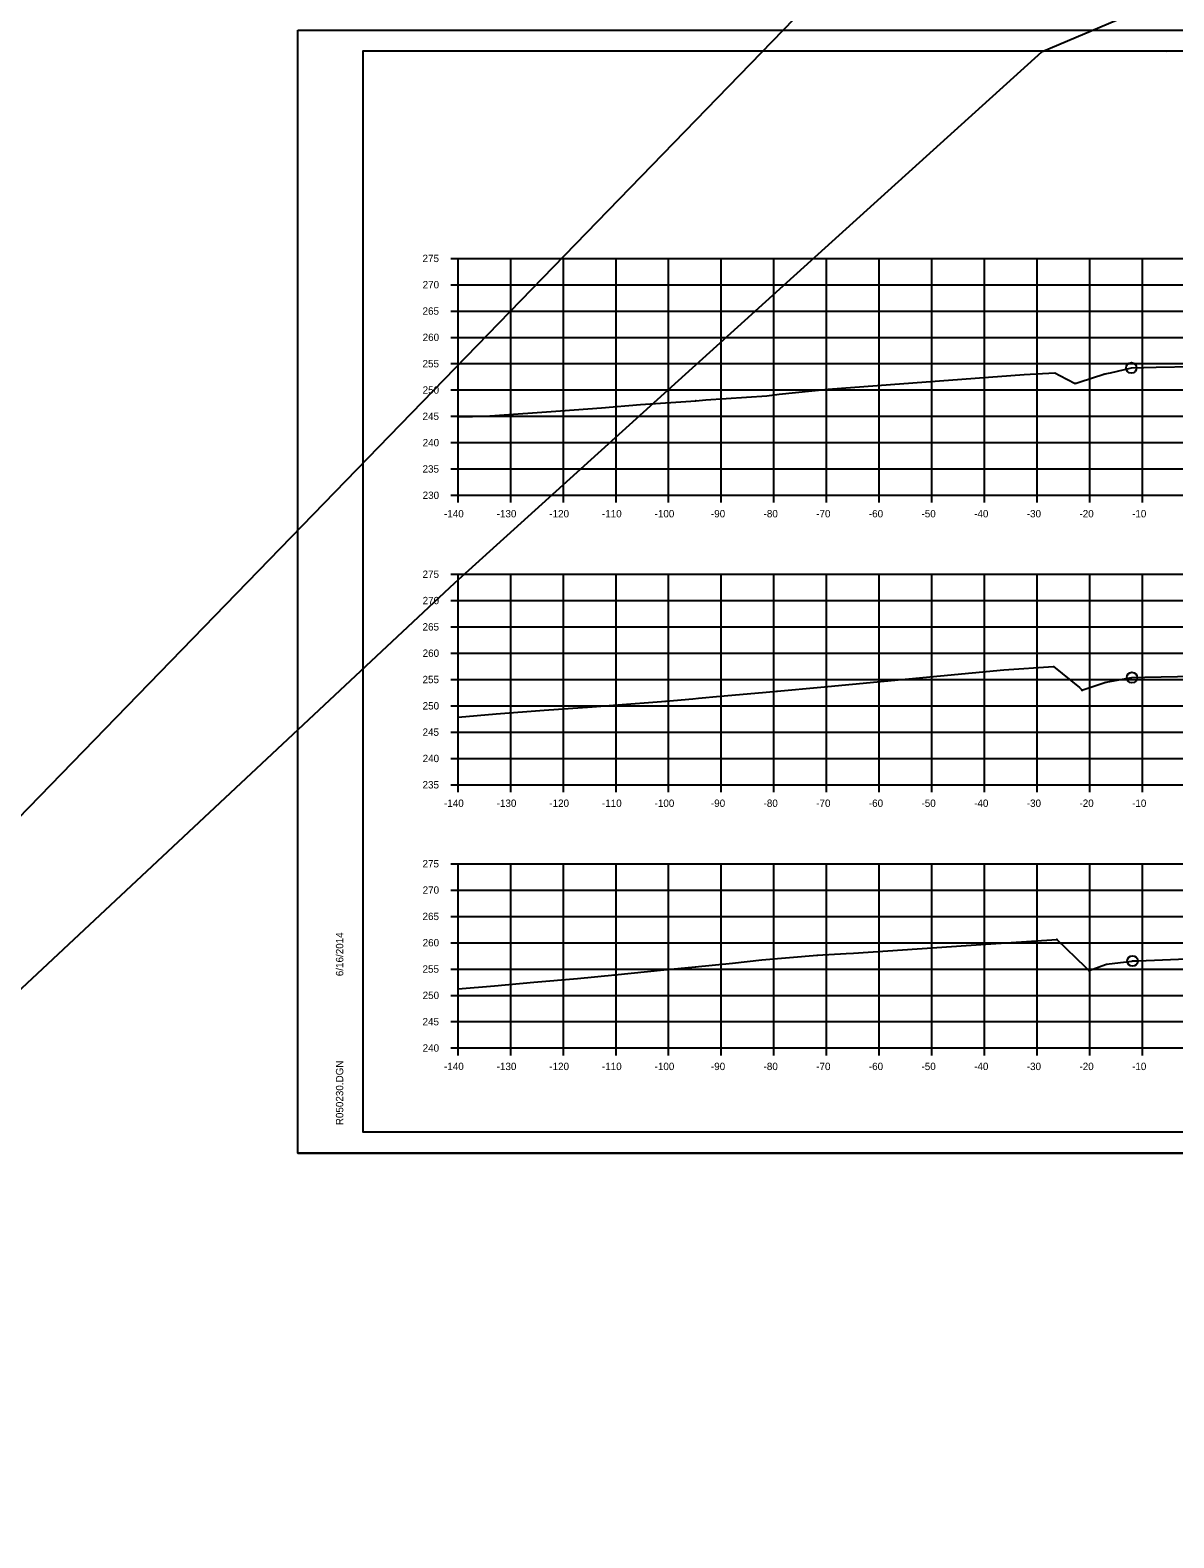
# Model space of a CAD drawing. Extents: x 1300404 to 1323571, y 234004 to 252077.
# Drawn here: x 1315496 to 1315713.2, y 239922 to 240208.4 of the extents above; entities that cross this region are included whole.
import ezdxf

# ---------------------------------------------------------------- set-up
doc = ezdxf.new("R2010")
doc.units = 0
for name, color, linetype in [('Default', 7, 'Continuous'), ('R_Axis', 7, 'Continuous'), ('R_Axis Annot', 7, 'Continuous'), ('R_Border', 7, 'Continuous'), ('R_Draft', 7, 'Continuous'), ('R_Exist Surface', 7, 'Continuous'), ('R_Floodway', 7, 'Continuous'), ('R_Flooplain', 7, 'Continuous'), ('R_Grid', 7, 'Continuous'), ('R_No Plot', 7, 'Continuous')]:
    doc.layers.add(name, color=color, linetype=linetype)

msp = doc.modelspace()

# ---------------------------------------------------------------- linework, layer by layer
at = {"layer": 'Default'}
for p, q in [((1315559.28, 240204.52), (1315875.46, 240204.52)), ((1315559.28, 239999.06), (1315559.28, 240204.52)), ((1315875.46, 239999.06), (1315559.28, 239999.06))]:
    msp.add_line(p, q, dxfattribs=at)
at = {"layer": 'R_Axis'}
for p, q in [((1315575.88, 240165.06), (1315577.28, 240165.06)), ((1315577.28, 240120.06), (1315577.28, 240165.06)), ((1315575.88, 240160.06), (1315577.28, 240160.06)), ((1315575.88, 240155.06), (1315577.28, 240155.06)), ((1315575.88, 240150.06), (1315577.28, 240150.06)), ((1315575.88, 240145.06), (1315577.28, 240145.06)), ((1315575.88, 240140.06), (1315577.28, 240140.06)), ((1315575.88, 240135.06), (1315577.28, 240135.06)), ((1315575.88, 240130.06), (1315577.28, 240130.06)), ((1315575.88, 240125.06), (1315577.28, 240125.06)), ((1315575.88, 240120.06), (1315577.28, 240120.06)), ((1315577.28, 240120.06), (1315857.28, 240120.06)), ((1315577.28, 240118.66), (1315577.28, 240120.06)), ((1315587.28, 240118.66), (1315587.28, 240120.06)), ((1315597.28, 240118.66), (1315597.28, 240120.06)), ((1315607.28, 240118.66), (1315607.28, 240120.06)), ((1315617.28, 240118.66), (1315617.28, 240120.06)), ((1315627.28, 240118.66), (1315627.28, 240120.06)), ((1315637.28, 240118.66), (1315637.28, 240120.06)), ((1315647.28, 240118.66), (1315647.28, 240120.06)), ((1315657.28, 240118.66), (1315657.28, 240120.06)), ((1315667.28, 240118.66), (1315667.28, 240120.06)), ((1315677.28, 240118.66), (1315677.28, 240120.06)), ((1315687.28, 240118.66), (1315687.28, 240120.06)), ((1315697.28, 240118.66), (1315697.28, 240120.06)), ((1315707.28, 240118.66), (1315707.28, 240120.06)), ((1315575.88, 240105.06), (1315577.28, 240105.06)), ((1315577.28, 240065.06), (1315577.28, 240105.06)), ((1315575.88, 240100.06), (1315577.28, 240100.06)), ((1315575.88, 240095.06), (1315577.28, 240095.06)), ((1315575.88, 240090.06), (1315577.28, 240090.06)), ((1315575.88, 240085.06), (1315577.28, 240085.06)), ((1315575.88, 240080.06), (1315577.28, 240080.06)), ((1315575.88, 240075.06), (1315577.28, 240075.06)), ((1315575.88, 240070.06), (1315577.28, 240070.06)), ((1315575.88, 240065.06), (1315577.28, 240065.06)), ((1315577.28, 240065.06), (1315857.28, 240065.06)), ((1315577.28, 240063.66), (1315577.28, 240065.06)), ((1315587.28, 240063.66), (1315587.28, 240065.06)), ((1315597.28, 240063.66), (1315597.28, 240065.06)), ((1315607.28, 240063.66), (1315607.28, 240065.06)), ((1315617.28, 240063.66), (1315617.28, 240065.06)), ((1315627.28, 240063.66), (1315627.28, 240065.06)), ((1315637.28, 240063.66), (1315637.28, 240065.06)), ((1315647.28, 240063.66), (1315647.28, 240065.06)), ((1315657.28, 240063.66), (1315657.28, 240065.06)), ((1315667.28, 240063.66), (1315667.28, 240065.06)), ((1315677.28, 240063.66), (1315677.28, 240065.06)), ((1315687.28, 240063.66), (1315687.28, 240065.06)), ((1315697.28, 240063.66), (1315697.28, 240065.06)), ((1315707.28, 240063.66), (1315707.28, 240065.06)), ((1315575.88, 240050.06), (1315577.28, 240050.06)), ((1315577.28, 240015.06), (1315577.28, 240050.06)), ((1315575.88, 240045.06), (1315577.28, 240045.06)), ((1315575.88, 240040.06), (1315577.28, 240040.06)), ((1315575.88, 240035.06), (1315577.28, 240035.06)), ((1315575.88, 240030.06), (1315577.28, 240030.06)), ((1315575.88, 240025.06), (1315577.28, 240025.06)), ((1315575.88, 240020.06), (1315577.28, 240020.06)), ((1315575.88, 240015.06), (1315577.28, 240015.06)), ((1315577.28, 240015.06), (1315857.28, 240015.06)), ((1315577.28, 240013.66), (1315577.28, 240015.06)), ((1315587.28, 240013.66), (1315587.28, 240015.06)), ((1315597.28, 240013.66), (1315597.28, 240015.06)), ((1315607.28, 240013.66), (1315607.28, 240015.06)), ((1315617.28, 240013.66), (1315617.28, 240015.06)), ((1315627.28, 240013.66), (1315627.28, 240015.06)), ((1315637.28, 240013.66), (1315637.28, 240015.06)), ((1315647.28, 240013.66), (1315647.28, 240015.06)), ((1315657.28, 240013.66), (1315657.28, 240015.06)), ((1315667.28, 240013.66), (1315667.28, 240015.06)), ((1315677.28, 240013.66), (1315677.28, 240015.06)), ((1315687.28, 240013.66), (1315687.28, 240015.06)), ((1315697.28, 240013.66), (1315697.28, 240015.06)), ((1315707.28, 240013.66), (1315707.28, 240015.06))]:
    msp.add_line(p, q, dxfattribs=at)
at = {"layer": 'R_Border'}
for p, q in [((1315711.8, 240204.26), (1315711.8, 240204.26)), ((1315711.8, 240204.26), (1315711.8, 240204.26)), ((1315559.28, 239999.06), (1315559.28, 239999.06))]:
    msp.add_line(p, q, dxfattribs=at)
at = {"layer": 'R_Draft'}
for points in [[(1315700.15, 240143.19), (1315700.2, 240143.09), (1315700.1, 240143.09)], [(1315647.61, 240140.26), (1315647.66, 240140.16), (1315647.56, 240140.16)], [(1315694.51, 240141.37), (1315694.56, 240141.27), (1315694.46, 240141.27)], [(1315622.45, 240138.08), (1315622.5, 240137.98), (1315622.4, 240137.98)], [(1315583.37, 240135.17), (1315583.42, 240135.07), (1315583.32, 240135.07)], [(1315690.37, 240087.56), (1315690.42, 240087.46), (1315690.32, 240087.46)], [(1315637.86, 240082.9), (1315637.91, 240082.8), (1315637.81, 240082.8)], [(1315695.84, 240083.1), (1315695.89, 240083), (1315695.79, 240083)], [(1315700.32, 240084.6), (1315700.37, 240084.5), (1315700.27, 240084.5)], [(1315616.72, 240081.01), (1315616.77, 240080.91), (1315616.67, 240080.91)], [(1315691.02, 240035.75), (1315691.07, 240035.65), (1315690.97, 240035.65)], [(1315645.5, 240032.72), (1315645.55, 240032.62), (1315645.45, 240032.62)], [(1315700.48, 240031.01), (1315700.53, 240030.91), (1315700.43, 240030.91)], [(1315607.07, 240029), (1315607.12, 240028.9), (1315607.02, 240028.9)], [(1315622.34, 240030.52), (1315622.39, 240030.42), (1315622.29, 240030.42)], [(1315697.17, 240029.83), (1315697.22, 240029.73), (1315697.12, 240029.73)]]:
    msp.add_lwpolyline(points, close=True, dxfattribs=at)
at = {"layer": 'R_Exist Surface'}
for points in [[(1315577.28, 240135.01), (1315580.02, 240135.05), (1315580.95, 240135.06), (1315583.37, 240135.12), (1315596.73, 240136.1), (1315604.5, 240136.68), (1315611.95, 240137.32), (1315622.45, 240138.03), (1315623.7, 240138.12), (1315624.35, 240138.16), (1315635.9, 240138.98), (1315638.29, 240139.26), (1315647.61, 240140.21), (1315684.82, 240142.99), (1315690.65, 240143.32), (1315691.61, 240142.8), (1315694.51, 240141.32), (1315695.25, 240141.57), (1315700.15, 240143.14), (1315701.19, 240143.33), (1315705.17, 240144.26), (1315709.91, 240144.38), (1315716.91, 240144.54)], [(1315577.28, 240077.9), (1315584.49, 240078.52), (1315593.61, 240079.21), (1315602.76, 240079.9), (1315606.81, 240080.21), (1315616.72, 240080.96), (1315621.86, 240081.41), (1315622.95, 240081.52), (1315627.08, 240081.89), (1315635.13, 240082.56), (1315637.86, 240082.85), (1315646.21, 240083.62), (1315680.96, 240086.88), (1315690.37, 240087.51), (1315695.31, 240083.52), (1315695.84, 240083.05), (1315695.96, 240083.09), (1315700.32, 240084.55), (1315700.69, 240084.6), (1315705.29, 240085.43), (1315707.7, 240085.49), (1315717.07, 240085.72)], [(1315577.28, 240026.29), (1315584.21, 240026.89), (1315591.68, 240027.59), (1315599.99, 240028.28), (1315607.07, 240028.95), (1315616.35, 240029.89), (1315622.34, 240030.47), (1315629.38, 240031.2), (1315634.99, 240031.78), (1315645.5, 240032.67), (1315650.99, 240033.02), (1315652.37, 240033.06), (1315677.5, 240034.8), (1315691.02, 240035.7), (1315696.39, 240030.47), (1315697.17, 240029.78), (1315700.26, 240030.89), (1315700.48, 240030.96), (1315705.23, 240031.56), (1315705.4, 240031.59), (1315706.45, 240031.62), (1315717.2, 240032.04)]]:
    msp.add_lwpolyline(points, dxfattribs=at)
at = {"layer": 'R_Floodway'}
msp.add_lwpolyline([(1316837.8, 240552.77), (1316620.61, 240466.93), (1316398.83, 240386.16), (1316131.18, 240356.09), (1315994.58, 240333.94), (1315688.1, 240204.21), (1315576.62, 240103.36), (1315282.23, 239827.84), (1314935.72, 239477.52)], dxfattribs=at)
at = {"layer": 'R_Flooplain'}
msp.add_line((1314740.93, 239282.88), (1315692.25, 240263.28), dxfattribs=at)
at = {"layer": 'R_Grid'}
for p, q in [((1315577.28, 240165.06), (1315857.28, 240165.06)), ((1315577.28, 240120.06), (1315577.28, 240165.06)), ((1315587.28, 240120.06), (1315587.28, 240165.06)), ((1315597.28, 240120.06), (1315597.28, 240165.06)), ((1315607.28, 240120.06), (1315607.28, 240165.06)), ((1315617.28, 240120.06), (1315617.28, 240165.06)), ((1315627.28, 240120.06), (1315627.28, 240165.06)), ((1315637.28, 240120.06), (1315637.28, 240165.06)), ((1315647.28, 240120.06), (1315647.28, 240165.06)), ((1315657.28, 240120.06), (1315657.28, 240165.06)), ((1315667.28, 240120.06), (1315667.28, 240165.06)), ((1315677.28, 240120.06), (1315677.28, 240165.06)), ((1315687.28, 240120.06), (1315687.28, 240165.06)), ((1315697.28, 240120.06), (1315697.28, 240165.06)), ((1315707.28, 240120.06), (1315707.28, 240165.06)), ((1315577.28, 240160.06), (1315857.28, 240160.06)), ((1315577.28, 240155.06), (1315857.28, 240155.06)), ((1315577.28, 240150.06), (1315857.28, 240150.06)), ((1315577.28, 240145.06), (1315857.28, 240145.06)), ((1315577.28, 240140.06), (1315857.28, 240140.06)), ((1315577.28, 240135.06), (1315857.28, 240135.06)), ((1315577.28, 240130.06), (1315857.28, 240130.06)), ((1315577.28, 240125.06), (1315857.28, 240125.06)), ((1315577.28, 240120.06), (1315857.28, 240120.06)), ((1315577.28, 240105.06), (1315857.28, 240105.06)), ((1315577.28, 240065.06), (1315577.28, 240105.06)), ((1315587.28, 240065.06), (1315587.28, 240105.06)), ((1315597.28, 240065.06), (1315597.28, 240105.06)), ((1315607.28, 240065.06), (1315607.28, 240105.06)), ((1315617.28, 240065.06), (1315617.28, 240105.06)), ((1315627.28, 240065.06), (1315627.28, 240105.06)), ((1315637.28, 240065.06), (1315637.28, 240105.06)), ((1315647.28, 240065.06), (1315647.28, 240105.06)), ((1315657.28, 240065.06), (1315657.28, 240105.06)), ((1315667.28, 240065.06), (1315667.28, 240105.06)), ((1315677.28, 240065.06), (1315677.28, 240105.06)), ((1315687.28, 240065.06), (1315687.28, 240105.06)), ((1315697.28, 240065.06), (1315697.28, 240105.06)), ((1315707.28, 240065.06), (1315707.28, 240105.06)), ((1315577.28, 240100.06), (1315857.28, 240100.06)), ((1315577.28, 240095.06), (1315857.28, 240095.06)), ((1315577.28, 240090.06), (1315857.28, 240090.06)), ((1315577.28, 240085.06), (1315857.28, 240085.06)), ((1315577.28, 240080.06), (1315857.28, 240080.06)), ((1315577.28, 240075.06), (1315857.28, 240075.06)), ((1315577.28, 240070.06), (1315857.28, 240070.06)), ((1315577.28, 240065.06), (1315857.28, 240065.06)), ((1315577.28, 240050.06), (1315857.28, 240050.06)), ((1315577.28, 240015.06), (1315577.28, 240050.06)), ((1315587.28, 240015.06), (1315587.28, 240050.06)), ((1315597.28, 240015.06), (1315597.28, 240050.06)), ((1315607.28, 240015.06), (1315607.28, 240050.06)), ((1315617.28, 240015.06), (1315617.28, 240050.06)), ((1315627.28, 240015.06), (1315627.28, 240050.06)), ((1315637.28, 240015.06), (1315637.28, 240050.06)), ((1315647.28, 240015.06), (1315647.28, 240050.06)), ((1315657.28, 240015.06), (1315657.28, 240050.06)), ((1315667.28, 240015.06), (1315667.28, 240050.06)), ((1315677.28, 240015.06), (1315677.28, 240050.06)), ((1315687.28, 240015.06), (1315687.28, 240050.06)), ((1315697.28, 240015.06), (1315697.28, 240050.06)), ((1315707.28, 240015.06), (1315707.28, 240050.06)), ((1315577.28, 240045.06), (1315857.28, 240045.06)), ((1315577.28, 240040.06), (1315857.28, 240040.06)), ((1315577.28, 240035.06), (1315857.28, 240035.06)), ((1315577.28, 240030.06), (1315857.28, 240030.06)), ((1315577.28, 240025.06), (1315857.28, 240025.06)), ((1315577.28, 240020.06), (1315857.28, 240020.06)), ((1315577.28, 240015.06), (1315857.28, 240015.06))]:
    msp.add_line(p, q, dxfattribs=at)
at = {"layer": 'R_No Plot'}
for p, q in [((1315546.87, 240208.42), (1315880.21, 240208.42)), ((1315546.87, 239995.08), (1315880.21, 239995.08))]:
    msp.add_line(p, q, dxfattribs=at)
for points in [[(1315546.87, 240208.42), (1315880.21, 240208.42), (1315880.21, 239995.08), (1315546.87, 239995.08)], [(1315793.2, 240204.52), (1315793.2, 240194.64), (1315828.93, 240194.64), (1315828.93, 240191.72), (1315852.13, 240191.72), (1315852.13, 240169.6), (1315875.46, 240169.6), (1315875.46, 239999.06), (1315559.28, 239999.06), (1315559.28, 240204.52)]]:
    msp.add_lwpolyline(points, close=True, dxfattribs=at)
for centre in [(1315705.17, 240144.26), (1315705.29, 240085.43), (1315705.4, 240031.59)]:
    msp.add_circle(centre, 1, dxfattribs=at)

# ---------------------------------------------------------------- texts
at = {"layer": 'R_Axis'}
for p in [(1315577.28, 240120.06), (1315577.28, 240065.06), (1315577.28, 240015.06)]:
    msp.add_text('-', height=0.0001, dxfattribs=at).set_placement(p)
at = {"layer": 'R_Axis Annot'}
for s, p in [('275', (1315570.53, 240164.36)), ('270', (1315570.55, 240159.36)), ('265', (1315570.53, 240154.36)), ('260', (1315570.55, 240149.36)), ('255', (1315570.53, 240144.36)), ('250', (1315570.55, 240139.36)), ('245', (1315570.53, 240134.36)), ('240', (1315570.55, 240129.36)), ('235', (1315570.53, 240124.36)), ('230', (1315570.55, 240119.36)), ('-140', (1315574.61, 240115.86)), ('-130', (1315584.61, 240115.86)), ('-120', (1315594.61, 240115.86)), ('-110', (1315604.61, 240115.86)), ('-100', (1315614.61, 240115.86)), ('-90', (1315625.31, 240115.86)), ('-80', (1315635.31, 240115.86)), ('-70', (1315645.31, 240115.86)), ('-60', (1315655.31, 240115.86)), ('-50', (1315665.31, 240115.86)), ('-40', (1315675.31, 240115.86)), ('-30', (1315685.31, 240115.86)), ('-20', (1315695.31, 240115.86)), ('-10', (1315705.31, 240115.86)), ('275', (1315570.53, 240104.36)), ('270', (1315570.55, 240099.36)), ('265', (1315570.53, 240094.36)), ('260', (1315570.55, 240089.36)), ('255', (1315570.53, 240084.36)), ('250', (1315570.55, 240079.36)), ('245', (1315570.53, 240074.36)), ('240', (1315570.55, 240069.36)), ('235', (1315570.53, 240064.36)), ('-140', (1315574.61, 240060.86)), ('-130', (1315584.61, 240060.86)), ('-120', (1315594.61, 240060.86)), ('-110', (1315604.61, 240060.86)), ('-100', (1315614.61, 240060.86)), ('-90', (1315625.31, 240060.86)), ('-80', (1315635.31, 240060.86)), ('-70', (1315645.31, 240060.86)), ('-60', (1315655.31, 240060.86)), ('-50', (1315665.31, 240060.86)), ('-40', (1315675.31, 240060.86)), ('-30', (1315685.31, 240060.86)), ('-20', (1315695.31, 240060.86)), ('-10', (1315705.31, 240060.86)), ('275', (1315570.53, 240049.36)), ('270', (1315570.55, 240044.36)), ('265', (1315570.53, 240039.36)), ('260', (1315570.55, 240034.36)), ('255', (1315570.53, 240029.36)), ('250', (1315570.55, 240024.36)), ('245', (1315570.53, 240019.36)), ('240', (1315570.55, 240014.36)), ('-140', (1315574.61, 240010.86)), ('-130', (1315584.61, 240010.86)), ('-120', (1315594.61, 240010.86)), ('-110', (1315604.61, 240010.86)), ('-100', (1315614.61, 240010.86)), ('-90', (1315625.31, 240010.86)), ('-80', (1315635.31, 240010.86)), ('-70', (1315645.31, 240010.86)), ('-60', (1315655.31, 240010.86)), ('-50', (1315665.31, 240010.86)), ('-40', (1315675.31, 240010.86)), ('-30', (1315685.31, 240010.86)), ('-20', (1315695.31, 240010.86)), ('-10', (1315705.31, 240010.86))]:
    msp.add_text(s, height=1.4, dxfattribs=at).set_placement(p)
at = {"layer": 'R_Border'}
for s, p in [('6/16/2014', (1315555.47, 240028.7)), ('R050230.DGN', (1315555.47, 240000.39))]:
    msp.add_text(s, height=1.4, rotation=90, dxfattribs=at).set_placement(p)

doc.saveas('drawing.dxf')
